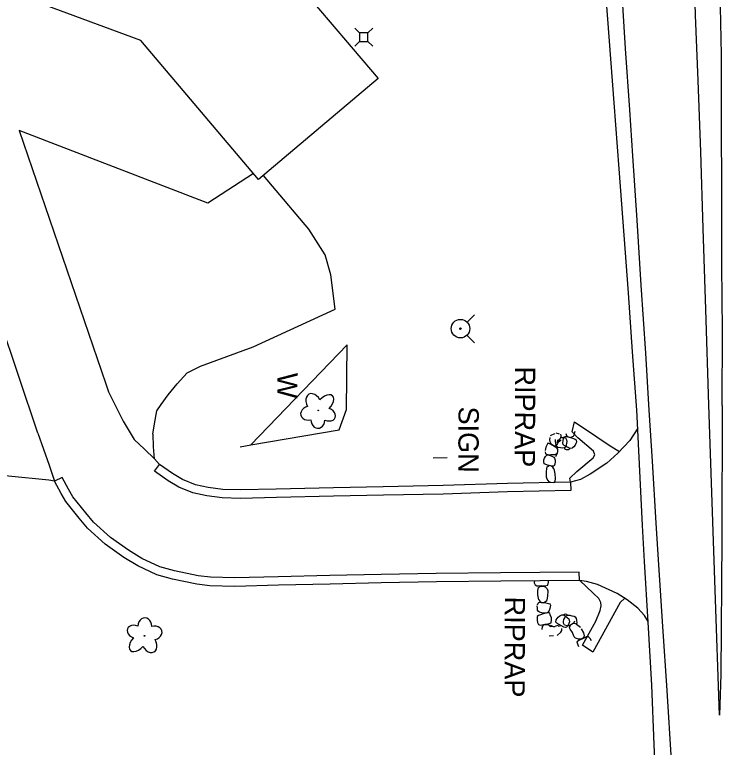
# Model space of a CAD drawing. Extents: x 588843 to 2552415, y 180129 to 269402.
# Drawn here: x 594551.3 to 594760.9, y 183985.5 to 184202.7 of the extents above; entities that cross this region are included whole.
import ezdxf

# ---------------------------------------------------------------- set-up
doc = ezdxf.new("R2010")
doc.units = 0
for name, color, linetype in [('Default', 7, 'Continuous'), ('E_BLD', 7, 'Continuous'), ('E_DRN', 7, 'Continuous'), ('E_DRN_RipRap', 7, 'Continuous'), ('E_DRN_RipRap_Text', 7, 'Continuous'), ('E_DWY', 7, 'Continuous'), ('E_LAND_Vegetation', 7, 'Continuous'), ('E_RDWY', 7, 'Continuous'), ('E_RDWY_Gravel', 7, 'Continuous'), ('E_SGN', 7, 'Continuous'), ('E_SGN_Text', 7, 'Continuous'), ('E_UTL_AG_Bold', 7, 'Continuous'), ('E_UTL_WHydrant', 7, 'Continuous'), ('E_WAL', 7, 'Continuous'), ('E_WAL_Text', 7, 'Continuous')]:
    doc.layers.add(name, color=color, linetype=linetype)

# ---------------------------------------------------------------- blocks, each defined once
blk = doc.blocks.new('PED')
at = {"layer": 'Default'}
for p, q in [((-2.5, 2.5), (-5.33, 5.33)), ((2.5, 2.5), (5.33, 5.33)), ((-2.5, -2.5), (-5.33, -5.33)), ((2.5, -2.5), (5.33, -5.33))]:
    blk.add_line(p, q, dxfattribs=at)
blk.add_lwpolyline([(-2.5, -2.5), (2.5, -2.5), (2.5, 2.5), (-2.5, 2.5)], close=True, dxfattribs=at)
blk = doc.blocks.new('HYD')
at = {"layer": 'Default'}
for p, q in [((-3.84, 3.84), (-8.32, 8.32)), ((3.84, 3.84), (8.32, 8.32))]:
    blk.add_line(p, q, dxfattribs=at)
for radius in [5.48, 0.42]:
    blk.add_circle((0, 0), radius, dxfattribs=at)
blk = doc.blocks.new('W_36')
at = {"layer": 'E_WAL_Text'}
blk.add_text('W', height=12, dxfattribs=at).set_placement((-4.46, -6))
blk = doc.blocks.new('DTRE')
at = {"layer": 'Default'}
blk.add_circle((-0.18, 0), 0.183, dxfattribs=at)
for centre, major_axis, ratio in [((-1.87, 5.32), (1.36, -4.98), 0.782863), ((4.06, 2.74), (-5.27, -2.93), 0.691916), ((-5.87, 0.15), (4.93, -0.12), 0.832022), ((-2.49, -5.24), (1.8, 4.86), 0.716896), ((3.54, -3.71), (-5.01, 4.58), 0.560249)]:
    blk.add_ellipse(centre, major_axis=major_axis, ratio=ratio, start_param=1.570796, end_param=4.712389, dxfattribs=at)
blk = doc.blocks.new('SIGN')
at = {"layer": 'Default'}
blk.add_text('SIGN', height=12, dxfattribs=at).set_placement((-18.55, -6))
blk = doc.blocks.new('CULV2')
at = {"layer": 'E_DRN'}
blk.add_arc((19.7, 14.8), 24.6, 216.8699, 323.1301, dxfattribs=at)
blk = doc.blocks.new('RIPRT')
at = {"layer": 'E_DRN_RipRap_Text'}
blk.add_text('RIPRAP', height=12, dxfattribs=at).set_placement((-0.14, -3.59))

msp = doc.modelspace()

# ---------------------------------------------------------------- linework, layer by layer
at = {"layer": 'E_BLD'}
msp.add_lwpolyline([(594420.1, 184278.97), (594499.27, 184279.14), (594614.5, 184236), (594658.94, 184183.75), (594623.49, 184153.78), (594588.64, 184195.04), (594495.27, 184229.58), (594420.94, 184229.53)], dxfattribs=at)
at = {"layer": 'E_DRN_RipRap'}
for p, q in [((594709.8, 184076.68), (594709.9, 184077.29)), ((594710.03, 184077.92), (594711.25, 184078.51)), ((594711.61, 184078.72), (594712.6, 184078.42)), ((594712.32, 184076.52), (594713.31, 184077.5)), ((594712.47, 184076.66), (594712.96, 184077.13)), ((594712.93, 184078.32), (594713.1, 184077.96)), ((594713.1, 184077.96), (594712.96, 184077.13)), ((594713.36, 184077.3), (594714.08, 184077.29)), ((594713.71, 184076.34), (594713.89, 184077.05)), ((594713.89, 184077.05), (594714.18, 184077.49)), ((594714.08, 184077.29), (594714.41, 184077.27)), ((594714.18, 184077.49), (594714.46, 184077.67)), ((594714.41, 184077.27), (594714.73, 184076.66)), ((594714.46, 184077.67), (594714.96, 184077.64)), ((594714.5, 184078.5), (594714.73, 184077.98)), ((594714.73, 184077.98), (594715.19, 184077.57)), ((594714.96, 184077.64), (594716.48, 184077.16)), ((594715.19, 184077.57), (594715.92, 184077.32)), ((594716.72, 184077.63), (594715.92, 184077.32)), ((594716.48, 184077.16), (594717.27, 184076.84)), ((594716.89, 184078), (594716.72, 184077.63)), ((594717.23, 184079.14), (594716.89, 184078)), ((594708.78, 184074.91), (594708.57, 184074.44)), ((594709.19, 184075.67), (594708.78, 184074.91)), ((594709.96, 184075.38), (594709.19, 184075.67)), ((594710.01, 184075.74), (594709.8, 184076.68)), ((594710.71, 184074.92), (594709.96, 184075.38)), ((594710.38, 184075.2), (594710.01, 184075.74)), ((594711.08, 184074.88), (594710.4, 184075.25)), ((594711.49, 184074.52), (594710.71, 184074.92)), ((594711.53, 184074.85), (594711.02, 184074.73)), ((594711.44, 184076.25), (594711.48, 184076.76)), ((594711.57, 184075.52), (594711.44, 184076.25)), ((594712.1, 184075.55), (594711.53, 184074.85)), ((594711.71, 184074.99), (594711.57, 184075.52)), ((594712.02, 184074.57), (594711.71, 184074.99)), ((594712, 184076.53), (594712.47, 184076.66)), ((594712.08, 184075.79), (594712.09, 184076.12)), ((594712.09, 184076.12), (594712.32, 184076.52)), ((594712.62, 184076.73), (594712.1, 184075.55)), ((594713.11, 184076.62), (594712.13, 184075.75)), ((594712.37, 184076.02), (594712.79, 184076.27)), ((594713.62, 184075.8), (594713.71, 184076.34)), ((594713.78, 184075.29), (594713.62, 184075.8)), ((594714.01, 184074.97), (594713.78, 184075.29)), ((594714.63, 184074.64), (594714.01, 184074.97)), ((594714.65, 184075.06), (594714.5, 184074.65)), ((594714.77, 184075.65), (594714.65, 184075.06)), ((594714.73, 184076.66), (594714.79, 184076.18)), ((594714.79, 184076.18), (594714.77, 184075.65)), ((594717.28, 184075.06), (594716.89, 184074.58)), ((594717.27, 184076.84), (594717.62, 184076.67)), ((594717.54, 184075.53), (594717.28, 184075.06)), ((594717.7, 184075.98), (594717.54, 184075.53)), ((594717.62, 184076.67), (594717.7, 184075.98)), ((594708.4, 184073.13), (594708.47, 184072.47)), ((594708.57, 184074.44), (594708.45, 184073.49)), ((594711.8, 184074.4), (594711.49, 184074.52)), ((594712.15, 184073.9), (594711.8, 184074.4)), ((594711.95, 184072.53), (594712.17, 184073.21)), ((594712.31, 184074.37), (594712.02, 184074.57)), ((594712.17, 184073.21), (594712.15, 184073.9)), ((594712.91, 184074.29), (594712.31, 184074.37)), ((594713.46, 184074.22), (594712.91, 184074.29)), ((594714.02, 184074.25), (594713.46, 184074.22)), ((594714.43, 184074.49), (594714.02, 184074.25)), ((594714.5, 184074.65), (594714.43, 184074.49)), ((594715.2, 184074.35), (594714.63, 184074.64)), ((594715.83, 184074.12), (594715.2, 184074.35)), ((594716.39, 184074.17), (594715.83, 184074.12)), ((594716.54, 184074.28), (594716.39, 184074.17)), ((594716.89, 184074.58), (594716.54, 184074.28)), ((594707.98, 184070.27), (594708.06, 184070.73)), ((594708.06, 184070.73), (594708.24, 184071.21)), ((594708.24, 184071.21), (594708.52, 184071.71)), ((594708.47, 184072.47), (594709.53, 184072.22)), ((594708.52, 184071.71), (594708.78, 184072.03)), ((594708.78, 184072.03), (594708.89, 184072.15)), ((594708.89, 184072.15), (594709.35, 184072.23)), ((594709.35, 184072.23), (594709.91, 184072.04)), ((594709.53, 184072.22), (594710.1, 184072.26)), ((594709.91, 184072.04), (594710.42, 184071.77)), ((594710.1, 184072.26), (594710.83, 184072.29)), ((594710.42, 184071.77), (594710.97, 184071.47)), ((594710.83, 184072.29), (594711.36, 184072.31)), ((594710.97, 184071.47), (594711.19, 184071.17)), ((594711.19, 184071.17), (594711.37, 184070.67)), ((594711.36, 184072.31), (594711.71, 184072.52)), ((594711.37, 184070.67), (594711.36, 184070.12)), ((594711.58, 184071.72), (594711.95, 184072.53)), ((594711.71, 184072.52), (594711.78, 184072.64)), ((594708.12, 184069.58), (594707.98, 184070.27)), ((594708.43, 184069.43), (594708.12, 184069.58)), ((594709.11, 184069.15), (594708.43, 184069.43)), ((594708.91, 184068.26), (594708.99, 184068.65)), ((594708.99, 184068.65), (594709.6, 184069.03)), ((594710.46, 184068.82), (594709.11, 184069.14)), ((594710.25, 184068.87), (594709.6, 184069.03)), ((594710.7, 184068.5), (594710.25, 184068.87)), ((594710.87, 184068.84), (594710.46, 184068.82)), ((594710.97, 184068.01), (594710.7, 184068.5)), ((594711.08, 184069.04), (594710.87, 184068.84)), ((594711.27, 184069.4), (594711.08, 184068.95)), ((594711.36, 184070.12), (594711.27, 184069.4)), ((594708.79, 184065.54), (594708.81, 184067.1)), ((594708.81, 184067.1), (594708.91, 184068.26)), ((594710.97, 184068.01), (594711.25, 184066.56)), ((594711.25, 184066.56), (594711.37, 184065.23)), ((594708.99, 184064.95), (594708.79, 184065.54)), ((594709.59, 184064.24), (594708.99, 184064.95)), ((594710.13, 184063.98), (594709.59, 184064.24)), ((594711.23, 184064.3), (594710.87, 184063.92)), ((594711.37, 184065.23), (594711.23, 184064.3)), ((594705.21, 184034.99), (594705.2, 184034.25)), ((594705.2, 184034.25), (594705.44, 184033.63)), ((594705.44, 184033.63), (594705.98, 184033.36)), ((594709.19, 184033.55), (594709.38, 184034.45)), ((594709.38, 184034.45), (594709.45, 184034.99)), ((594705.98, 184033.36), (594706.34, 184033.41)), ((594706.24, 184031.96), (594706.45, 184032.89)), ((594706.29, 184030.67), (594706.24, 184031.96)), ((594706.34, 184033.41), (594707.32, 184033.45)), ((594706.45, 184032.89), (594706.91, 184033.3)), ((594706.91, 184033.3), (594707.76, 184033.3)), ((594707.32, 184033.45), (594708.27, 184033.41)), ((594707.76, 184033.3), (594708.38, 184033.09)), ((594708.27, 184033.41), (594709.19, 184033.55)), ((594708.38, 184033.09), (594709.03, 184032.45)), ((594709.03, 184032.45), (594709.22, 184031.88)), ((594709.22, 184031.88), (594709.09, 184030.34)), ((594706.52, 184029.26), (594706.29, 184030.67)), ((594706.52, 184029.26), (594706.81, 184028.8)), ((594709.09, 184030.34), (594708.91, 184029.19)), ((594706.11, 184026.72), (594706.09, 184027.44)), ((594706.1, 184027.76), (594706.33, 184028.23)), ((594706.33, 184028.23), (594706.58, 184028.45)), ((594706.58, 184028.45), (594707.07, 184028.51)), ((594706.81, 184028.8), (594707.3, 184028.48)), ((594707.07, 184028.51), (594708.61, 184028.31)), ((594707.3, 184028.48), (594708.05, 184028.37)), ((594708.78, 184028.8), (594708.05, 184028.37)), ((594708.61, 184028.31), (594709.41, 184028.13)), ((594708.91, 184029.19), (594708.78, 184028.8)), ((594709.41, 184028.13), (594709.77, 184028.03)), ((594709.71, 184028.23), (594709.97, 184027.62)), ((594709.94, 184027.15), (594709.82, 184026.63)), ((594709.97, 184027.62), (594709.94, 184027.15)), ((594706.17, 184026.19), (594706.11, 184026.72)), ((594706.46, 184025.76), (594706.17, 184026.19)), ((594706.76, 184025.54), (594706.46, 184025.76)), ((594707.43, 184025.42), (594706.76, 184025.54)), ((594707.86, 184025.05), (594707.04, 184024.8)), ((594708.05, 184025.32), (594707.43, 184025.42)), ((594708.51, 184025.26), (594707.86, 184025.05)), ((594708.71, 184025.31), (594708.05, 184025.32)), ((594709.75, 184025.35), (594708.51, 184025.26)), ((594709.23, 184025.52), (594708.71, 184025.31)), ((594709.33, 184025.67), (594709.23, 184025.52)), ((594709.58, 184026.06), (594709.33, 184025.67)), ((594709.82, 184026.63), (594709.58, 184026.06)), ((594709.94, 184024.74), (594709.75, 184025.35)), ((594706.08, 184024.3), (594706.02, 184024.16)), ((594706.02, 184024.16), (594706.02, 184023.23)), ((594706.02, 184023.23), (594706.12, 184022.5)), ((594706.44, 184024.62), (594706.08, 184024.3)), ((594707.04, 184024.8), (594706.44, 184024.62)), ((594710.25, 184023.85), (594709.94, 184024.74)), ((594710.21, 184022.39), (594710.26, 184023.31)), ((594710.26, 184023.31), (594710.25, 184023.85)), ((594711.62, 184022.58), (594711.69, 184023.27)), ((594711.69, 184023.27), (594711.94, 184023.69)), ((594711.94, 184023.69), (594712.28, 184024.1)), ((594712.28, 184024.1), (594712.76, 184024.5)), ((594712.76, 184024.5), (594713.16, 184024.73)), ((594713.16, 184024.73), (594713.32, 184024.81)), ((594713.32, 184024.81), (594713.86, 184024.75)), ((594713.86, 184024.75), (594714.41, 184024.41)), ((594713.87, 184022.35), (594713.88, 184022.83)), ((594713.88, 184022.83), (594713.98, 184023.36)), ((594713.98, 184023.36), (594714.21, 184023.93)), ((594714.21, 184023.93), (594714.44, 184024.32)), ((594714.41, 184024.41), (594714.9, 184024.01)), ((594714.44, 184024.32), (594714.55, 184024.47)), ((594714.55, 184024.47), (594715.06, 184024.68)), ((594714.9, 184024.01), (594715.42, 184023.57)), ((594715.06, 184024.68), (594715.72, 184024.64)), ((594715.42, 184023.57), (594715.57, 184023.22)), ((594715.57, 184023.22), (594715.6, 184022.69)), ((594715.72, 184024.64), (594716.35, 184024.53)), ((594716.35, 184024.53), (594717.03, 184024.39)), ((594717.03, 184024.39), (594717.34, 184024.16)), ((594717.08, 184022.95), (594717.05, 184022.62)), ((594717.34, 184024.16), (594717.64, 184023.71)), ((594717.64, 184023.71), (594717.72, 184023.17)), ((594717.72, 184023.17), (594717.77, 184022.43)), ((594706.12, 184022.5), (594706.46, 184021.93)), ((594706.46, 184021.93), (594707.04, 184021.74)), ((594707.04, 184021.74), (594707.39, 184021.84)), ((594707.39, 184021.84), (594708.36, 184022.02)), ((594707.51, 184020.39), (594707.58, 184021.34)), ((594707.58, 184021.34), (594707.97, 184021.81)), ((594707.97, 184021.81), (594708.82, 184021.94)), ((594708.36, 184022.02), (594709.31, 184022.12)), ((594708.82, 184021.94), (594709.47, 184021.82)), ((594709.31, 184022.12), (594710.21, 184022.39)), ((594709.47, 184021.82), (594710.22, 184021.28)), ((594709.72, 184021.4), (594711.3, 184021.33)), ((594709.98, 184021.71), (594710.54, 184021.44)), ((594710.89, 184021.18), (594711.98, 184021.67)), ((594711.91, 184022.35), (594711.62, 184022.58)), ((594712.59, 184021.89), (594711.91, 184022.35)), ((594711.98, 184021.67), (594712.37, 184021.79)), ((594712.26, 184021.47), (594713.09, 184021.62)), ((594713.94, 184021.13), (594712.59, 184021.89)), ((594713.74, 184021.25), (594713.09, 184021.62)), ((594713.34, 184020.11), (594713.38, 184020.71)), ((594714.16, 184021.72), (594713.87, 184022.35)), ((594714.41, 184021.01), (594713.94, 184021.13)), ((594714.54, 184021.66), (594714.16, 184021.72)), ((594714.71, 184021.14), (594714.41, 184021.01)), ((594715.37, 184021.57), (594714.54, 184021.66)), ((594715.08, 184021.52), (594714.71, 184021.14)), ((594715.41, 184022.18), (594715.08, 184021.52)), ((594716.72, 184022.25), (594715.4, 184021.39)), ((594715.6, 184022.69), (594715.41, 184022.18)), ((594715.63, 184020.91), (594715.88, 184021.71)), ((594715.81, 184020.54), (594715.63, 184020.91)), ((594716.52, 184022.13), (594715.88, 184021.71)), ((594717.12, 184022.21), (594716.52, 184022.13)), ((594717.05, 184022.62), (594716.72, 184022.25)), ((594717.67, 184022.06), (594717.12, 184022.21)), ((594717.77, 184022.43), (594717.63, 184021.93)), ((594717.67, 184022.06), (594718.85, 184021.17)), ((594719.08, 184020.63), (594719.73, 184019.46)), ((594710.92, 184018.53), (594709.59, 184018.43)), ((594713.09, 184019.61), (594711.98, 184018.62)), ((594713.09, 184019.61), (594713.34, 184020.11)), ((594716.5, 184019.56), (594715.81, 184020.54)), ((594716.98, 184018.3), (594716.37, 184019.76)), ((594719.73, 184019.46), (594719.98, 184018.52)), ((594719.98, 184018.52), (594719.76, 184017.96)), ((594717.42, 184017.86), (594716.98, 184018.3)), ((594718.32, 184017.54), (594717.42, 184017.86)), ((594718.57, 184017.29), (594717.79, 184016.78)), ((594717.79, 184016.78), (594718.05, 184015.87)), ((594718.98, 184017.6), (594718.32, 184017.54)), ((594719.45, 184017.65), (594718.57, 184017.29)), ((594719.76, 184017.96), (594718.98, 184017.6)), ((594720.32, 184018.09), (594719.45, 184017.65)), ((594720.63, 184018.28), (594720.32, 184018.09)), ((594721.25, 184018.26), (594720.63, 184018.28)), ((594721.77, 184017.8), (594721.25, 184018.26)), ((594722.1, 184017.12), (594721.77, 184017.8)), ((594718.05, 184015.87), (594718.24, 184015.36))]:
    msp.add_line(p, q, dxfattribs=at)
at = {"layer": 'E_DWY'}
for points in [[(594558.17, 184078.65), (594546.81, 184112.17), (594536.6, 184143.25), (594528.62, 184166.56), (594522.59, 184180.08), (594492.4, 184192.87), (594486.76, 184195.76)], [(594622.01, 184155.53), (594608.52, 184146.8), (594552.63, 184168.35), (594578.25, 184093.25), (594579.06, 184090.86), (594583.38, 184082.19), (594586.65, 184076.72)], [(594592.19, 184078.34), (594592.69, 184081.34), (594593.42, 184085.26), (594594.64, 184087.12), (594596.72, 184089.96), (594599.36, 184093.28), (594602.38, 184096.47), (594606.28, 184098.51), (594621.95, 184104.23), (594646.19, 184115.41), (594644.92, 184125.58), (594643.29, 184131.49), (594638.41, 184139.12), (594624.94, 184155.01)], [(594735.82, 184080.08), (594733.45, 184076.45), (594729.96, 184072.71), (594726.72, 184069.75), (594721.76, 184066.44), (594718.92, 184064.87), (594715.96, 184064.1), (594716.02, 184061.6)], [(594558.17, 184078.65), (594561.48, 184069.18), (594563.11, 184064.35)], [(594592.19, 184078.34), (594592.28, 184074.58), (594592.62, 184071.06)], [(594592.73, 184067.34), (594594.17, 184069.38), (594592.71, 184070.97), (594589.71, 184073.91), (594586.65, 184076.72)], [(594715.96, 184064.1), (594697.24, 184063.7), (594678.15, 184063.07), (594660.46, 184062.73), (594645.69, 184062.41), (594628.73, 184062.01), (594618.13, 184061.8), (594612.96, 184061.94), (594608.61, 184062.53), (594604.82, 184063.35), (594601, 184064.9), (594598.05, 184066.64), (594594.17, 184069.38)], [(594565.32, 184065.53), (594563.11, 184064.35), (594561.41, 184064.71), (594549.41, 184065.91), (594538.28, 184066.43), (594521.92, 184066.67), (594505.53, 184067.12), (594482.72, 184067.1), (594461.32, 184065.85), (594440.36, 184064.72), (594412.28, 184064.38)], [(594716.02, 184061.6), (594697.3, 184061.2), (594678.21, 184060.57), (594660.51, 184060.23), (594645.75, 184059.91), (594628.78, 184059.51), (594618.13, 184059.3), (594612.75, 184059.44), (594608.18, 184060.07), (594604.08, 184060.95), (594599.89, 184062.65), (594596.69, 184064.54), (594592.73, 184067.34)], [(594718.55, 184034.94), (594695.24, 184034.72), (594676.21, 184034.55), (594659.84, 184034.25), (594644.71, 184033.91), (594629.43, 184033.55), (594616.46, 184033.23), (594609.13, 184033.42), (594605.23, 184033.9), (594598.07, 184035.36), (594593.42, 184036.68), (594587.76, 184039.26), (594583.57, 184041.82), (594578.1, 184045.74), (594572.82, 184050.47), (594570.37, 184053.42), (594566.46, 184058.36), (594565.04, 184060.76), (594563.11, 184064.35)], [(594718.52, 184037.44), (594695.22, 184037.22), (594676.17, 184037.05), (594659.79, 184036.75), (594644.65, 184036.41), (594629.37, 184036.04), (594616.46, 184035.73), (594609.32, 184035.92), (594605.63, 184036.37), (594598.66, 184037.79), (594594.29, 184039.04), (594588.93, 184041.47), (594584.95, 184043.91), (594579.66, 184047.7), (594574.62, 184052.2), (594572.31, 184054.99), (594568.53, 184059.78), (594567.22, 184061.99), (594565.32, 184065.53)], [(594738.91, 184022.76), (594737.84, 184024.61), (594735.82, 184026.76), (594732.74, 184029.25), (594729.79, 184031.1), (594723.94, 184033.81), (594720.64, 184034.62), (594718.55, 184034.94), (594718.52, 184037.44)]]:
    msp.add_lwpolyline(points, dxfattribs=at)
at = {"layer": 'E_RDWY'}
for points in [[(594739.21, 184085.43), (594738.2, 184102.3), (594736.89, 184122.49), (594735.67, 184141.79), (594734.36, 184160.83), (594733.47, 184174.41), (594732.22, 184192.67), (594731.13, 184210.37), (594729.69, 184232.13), (594728.88, 184244.69), (594728.2, 184258.03), (594727.19, 184275.19), (594726.5, 184291.1), (594725.31, 184315.13), (594724.72, 184331.01), (594724.24, 184341.12), (594723.62, 184351.82), (594722.52, 184371.23), (594720.87, 184392.75), (594720.08, 184401.84), (594718.64, 184421.55), (594717.31, 184440.3), (594716.19, 184459.27)], [(594756.93, 184087.04), (594755.96, 184115.3), (594755.24, 184139.28), (594754.49, 184162.03), (594753.73, 184183.16), (594752.95, 184202.54), (594752.73, 184209.62)], [(594760.83, 184086.85), (594760.9, 184108.95), (594760.77, 184128.36), (594760.74, 184149.12), (594760.67, 184171.59), (594760.67, 184190.71), (594760.25, 184209.79)], [(594760.83, 184086.85), (594760.75, 184047.3), (594760.45, 184007.16), (594760.1, 183995.04), (594758.76, 184032.17), (594756.93, 184087.04)], [(594745.84, 183981.63), (594744.56, 184002.38), (594743.27, 184021.35), (594742.12, 184039.65), (594741.27, 184051.98), (594740.22, 184070.3), (594739.21, 184085.43)], [(594715.96, 184064.1), (594715.69, 184065.24), (594717.84, 184067.24), (594722.62, 184071.35), (594723.15, 184072.17), (594722.77, 184073.27), (594718.11, 184077.26), (594716.37, 184078.99), (594717.08, 184082.03), (594723.73, 184077.58), (594727.71, 184074.87), (594730.41, 184073.2)], [(594732.03, 184029.7), (594730.61, 184028.39), (594722.57, 184013.7), (594719.44, 184015.79), (594723.4, 184022.91), (594724.73, 184026.11), (594725.03, 184027.48), (594724.94, 184028.46), (594724.33, 184029.58), (594722.67, 184031.21), (594718.66, 184034.92)]]:
    msp.add_lwpolyline(points, dxfattribs=at)
at = {"layer": 'E_RDWY_Gravel'}
for points in [[(594735.55, 184085.39), (594734.31, 184102.76), (594733.06, 184120.26), (594731.84, 184137.28), (594730.3, 184156.92), (594728.89, 184176.48), (594726.96, 184201.32), (594725.69, 184218.24), (594724.78, 184232.39), (594723.63, 184250.83), (594722.73, 184268.28), (594721.92, 184286.82), (594720.87, 184306.62), (594719.75, 184325.97), (594719.07, 184340.18), (594718.51, 184348.04), (594717.72, 184362.67), (594716.48, 184380.09), (594715.64, 184393.07), (594714.69, 184408.68), (594713.51, 184422.39), (594712.41, 184438.43), (594711.42, 184449.03), (594711.26, 184450.7)], [(594741.5, 183968.7), (594740.74, 183986.39), (594739.99, 184003.96), (594738.91, 184022.66), (594737.88, 184040.57), (594737.2, 184051.24), (594735.85, 184079.56), (594735.54, 184085.49)]]:
    msp.add_lwpolyline(points, dxfattribs=at)
at = {"layer": 'E_SGN'}
msp.add_lwpolyline([(594675.19, 184071.28), (594679.36, 184071.44)], dxfattribs=at)
at = {"layer": 'E_WAL'}
for points in [[(594647.4, 184079.6), (594649.6, 184085.61), (594649.75, 184104.76), (594621.24, 184075.13)], [(594618.1, 184074.61), (594621.24, 184075.13), (594647.4, 184079.6)]]:
    msp.add_lwpolyline(points, dxfattribs=at)

# ---------------------------------------------------------------- block references
at = {"layer": 'E_DRN'}
for p, xscale, yscale, rotation in [((594714.02, 184074.25), 0.046119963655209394, 0.046119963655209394, -3.9375601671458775), ((594715.06, 184024.68), 0.03157361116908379, 0.0315736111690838, 179.33292776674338)]:
    msp.add_blockref('CULV2', p, dxfattribs=dict(at, xscale=xscale, yscale=yscale, rotation=rotation))
at = {"layer": 'E_DRN_RipRap_Text', "xscale": 0.4999999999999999, "yscale": 0.5, "rotation": -90.21750690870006}
for p in [(594701.31, 184098.32), (594698.27, 184030.12)]:
    msp.add_blockref('RIPRT', p, dxfattribs=at)
at = {"layer": 'E_LAND_Vegetation'}
for p, xscale, yscale, rotation in [((594641.2, 184085.47), 0.49999999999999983, 0.4999999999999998, 89.33292776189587), ((594589.72, 184018.46), 0.4999999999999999, 0.5, -90.21750690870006)]:
    msp.add_blockref('DTRE', p, dxfattribs=dict(at, xscale=xscale, yscale=yscale, rotation=rotation))
at = {"layer": 'E_SGN_Text', "xscale": 0.4999999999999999, "yscale": 0.5, "rotation": -90.21750690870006}
msp.add_blockref('SIGN', (594685.72, 184077.24), dxfattribs=at)
at = {"layer": 'E_UTL_AG_Bold', "xscale": 0.5000000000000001, "yscale": 0.5, "rotation": -90.36283032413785}
msp.add_blockref('PED', (594654.67, 184195.98), dxfattribs=at)
at = {"layer": 'E_UTL_WHydrant', "xscale": 0.5000000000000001, "yscale": 0.5, "rotation": -90.36283032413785}
msp.add_blockref('HYD', (594683.33, 184109.6), dxfattribs=at)
at = {"layer": 'E_WAL_Text', "xscale": 0.5000000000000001, "yscale": 0.5, "rotation": -90.36283032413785}
msp.add_blockref('W_36', (594632.05, 184094.28), dxfattribs=at)

doc.saveas('drawing.dxf')
